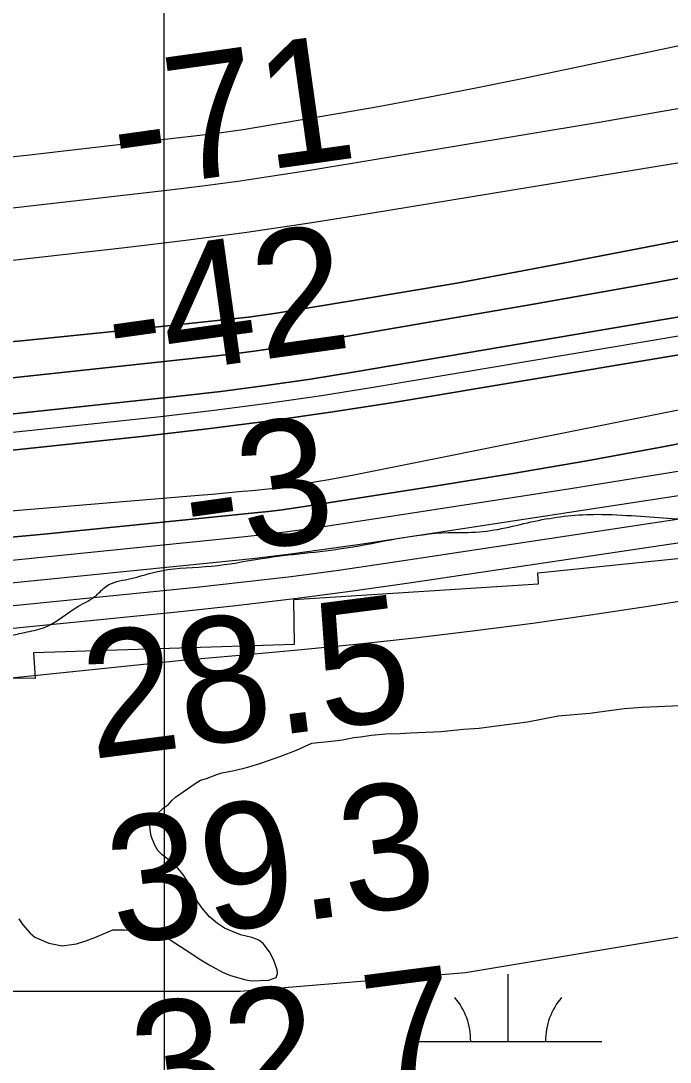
# Model space of a CAD drawing. Extents: x 3281947 to 3319794, y 715894 to 741249.
# Drawn here: x 3301753 to 3302099, y 727488 to 728044 of the extents above; entities that cross this region are included whole.
import ezdxf

# ---------------------------------------------------------------- set-up
doc = ezdxf.new("R2010")
doc.units = 0
for name, color, linetype in [('V-GRID-MAJR', 7, 'Continuous'), ('V-RIVR-EDGE', 7, 'Continuous'), ('V-RIVR-RANG', 7, 'Continuous'), ('V-RRAP-RVMT', 7, 'Continuous'), ('V-SITE-VEGE', 7, 'Continuous'), ('V-TOPO-DPTH', 7, 'Continuous'), ('V-TOPO-MAJR', 7, 'Continuous'), ('V-TOPO-MINR', 7, 'Continuous'), ('V-TOPO-WATR', 7, 'Continuous'), ('V-WETL-SWMP', 7, 'Continuous')]:
    doc.layers.add(name, color=color, linetype=linetype)

msp = doc.modelspace()

# ---------------------------------------------------------------- linework, layer by layer
at = {"layer": 'V-GRID-MAJR'}
msp.add_spline([(3301833.19, 721280.15), (3301829.67, 727338.41), (3301826.14, 733400.14), (3301822.61, 739461.9), (3301822.61, 739465.33)], degree=3, dxfattribs=at)
at = {"layer": 'V-RIVR-EDGE'}
msp.add_spline([(3301653.45, 727714.35), (3301683.68, 727711.74), (3301710.61, 727709.6), (3301722.63, 727709.57), (3301720.99, 727717.04), (3301721.41, 727719.53), (3301729.29, 727721.16), (3301733.02, 727721.15), (3301733.01, 727717.42), (3301734.25, 727715.35), (3301737.57, 727714.93), (3301747.1, 727715.73), (3301754.98, 727717.37), (3301764.94, 727719.83), (3301783.62, 727731.39), (3301793.16, 727737.17), (3301798.56, 727742.13), (3301810.18, 727745.83), (3301828.01, 727750.35), (3301854.55, 727752.77), (3301881.5, 727756.85), (3301926.69, 727762.54), (3301981.01, 727770.69), (3301997.59, 727771.07), (3302029.1, 727777.21), (3302060.61, 727780.44), (3302081.33, 727779.56), (3302119.46, 727777.4), (3302147.65, 727777.74), (3302187.03, 727780.96), (3302220.62, 727786.27), (3302248.8, 727786.61), (3302265.79, 727784.91), (3302280.3, 727783.63), (3302297.7, 727780.27), (3302314.27, 727778.16), (3302327.12, 727777.3), (3302349.09, 727778.49), (3302363.61, 727783.01), (3302380.61, 727787.11), (3302393.88, 727789.15), (3302410.46, 727791.6), (3302417.93, 727795.31), (3302432.87, 727802.32), (3302442.43, 727810.17), (3302456.54, 727817.6), (3302480.19, 727830.39), (3302498.46, 727840.29), (3302509.25, 727847.73), (3302517.55, 727852.68), (3302533.32, 727860.1), (3302551.99, 727867.1), (3302581.03, 727877.81), (3302610.07, 727889.34), (3302630.4, 727897.16), (3302660.28, 727909.94), (3302690.56, 727922.3), (3302701.76, 727923.51), (3302718.75, 727920.99), (3302742.78, 727918.85), (3302762.25, 727913.83), (3302778, 727912.13), (3302791.26, 727912.1), (3302814.89, 727913.7), (3302822.78, 727918.66), (3302849.75, 727931.02), (3302875.06, 727942.98), (3302898.71, 727954.11), (3302933.56, 727964.39), (3302954.29, 727966.83), (3302973.76, 727965.12), (3302991.17, 727965.49), (3303002.36, 727965.46), (3303010.66, 727966.69), (3303022.27, 727968.32), (3303024.76, 727972.04), (3303024.78, 727978.26), (3303028.93, 727980.73), (3303041.36, 727981.12), (3303048.42, 727983.59), (3303059.21, 727989.78), (3303070.82, 727990.99), (3303081.18, 727990.55), (3303094.01, 727985.55), (3303108.09, 727976.81), (3303118.42, 727965.18), (3303128.35, 727960.18), (3303140.37, 727958.08), (3303149.5, 727961.37), (3303158.62, 727964.66), (3303179.37, 727974.14), (3303198.46, 727985.29), (3303210.08, 727988.99), (3303222.1, 727989.79), (3303228.33, 727993.09), (3303237.88, 728002.18), (3303253.66, 728012.92), (3303261.14, 728022.44), (3303277.78, 728045.61), (3303289, 728058.43), (3303293.58, 728066.71), (3303293.59, 728071.27), (3303299.41, 728077.47), (3303308.96, 728085.32), (3303317.68, 728089.03), (3303328.45, 728088.17), (3303337.98, 728086.49), (3303344.63, 728094.76), (3303350.46, 728104.28), (3303359.18, 728109.65), (3303383.23, 728116.64), (3303397.75, 728118.67), (3303430.93, 728129.37), (3303442.54, 728130.58), (3303454.56, 728130.14), (3303460.78, 728130.95), (3303474.47, 728136.31), (3303501.86, 728150.33), (3303526.34, 728161.46), (3303538.37, 728163.09), (3303555.36, 728163.88), (3303564.48, 728164.68), (3303571.11, 728164.67), (3303588.52, 728162.97), (3303604.68, 728162.51), (3303620.43, 728163.3), (3303641.59, 728168.64), (3303658.17, 728171.91), (3303669.36, 728171.88), (3303681.8, 728171.03), (3303693.82, 728173.9), (3303707.93, 728178.84), (3303720.37, 728181.71), (3303731.56, 728182.51), (3303748.97, 728182.46), (3303763.49, 728186.16), (3303780.07, 728187.78), (3303804.13, 728193.52), (3303820.3, 728198.45), (3303838.97, 728205.04), (3303862.61, 728210.37), (3303887.9, 728214.87), (3303907.38, 728213.99), (3303922.3, 728213.54), (3303943.86, 728215.56), (3303957.54, 728215.94), (3303974.95, 728215.06), (3303996.91, 728212.94), (3304008.11, 728215.4), (3304023.45, 728217.85), (3304030.5, 728219.9), (3304048.74, 728220.27), (3304065.32, 728220.23), (3304092.28, 728229.7)], degree=3, dxfattribs=at)
at = {"layer": 'V-RRAP-RVMT'}
msp.add_lwpolyline([(3301361.97, 727684.15), (3301491.61, 727683.91), (3301491.8, 727688.85), (3301629.44, 727681.23), (3301630.71, 727693.92), (3301760.76, 727692.9), (3301759.82, 727706.62), (3301898.94, 727711.09), (3301898.55, 727735.03), (3302029.12, 727743.38), (3302028.86, 727749.25), (3302148.57, 727761.46)], dxfattribs=at)
at = {"layer": 'V-SITE-VEGE'}
for points in [[(3302023.2, 727669.59), (3302039.69, 727672.86), (3302056.57, 727674.31), (3302074.88, 727676.76), (3302084.52, 727677.47), (3302108.83, 727678.46)], [(3301751.73, 727564.39), (3301753.9, 727561.15), (3301757.88, 727556.7), (3301760.27, 727554.67), (3301767.88, 727551.39), (3301774.89, 727549.92), (3301782.53, 727551.06), (3301787.57, 727552.62), (3301792.41, 727554.38), (3301801.88, 727558.51), (3301808.11, 727558.46), (3301815.93, 727557.78), (3301819.14, 727557.35), (3301823.75, 727556.51), (3301829.36, 727554.65), (3301831.96, 727553.62), (3301841.15, 727547.71), (3301848.93, 727542.43), (3301853.33, 727539.77), (3301860.52, 727535.89), (3301864.72, 727534.05), (3301872.94, 727531.77), (3301875.95, 727531.33), (3301885.19, 727531.65), (3301889.22, 727533.02), (3301889.84, 727535.23), (3301889.66, 727537.24), (3301887.7, 727542.68), (3301885.52, 727546.71), (3301882.15, 727551.16), (3301879.96, 727552.99), (3301876.15, 727554.43), (3301870.14, 727555.89), (3301861.54, 727559.38), (3301857.74, 727561.83), (3301853.56, 727565.48), (3301849.58, 727570.13), (3301847, 727573.77), (3301845.04, 727578.41), (3301844.26, 727580.62), (3301839.3, 727588.3), (3301835.73, 727592.55), (3301833.54, 727594.58), (3301830.74, 727596.61), (3301828.35, 727598.64), (3301825.96, 727600.87), (3301824.38, 727603.7), (3301822.41, 727608.53), (3301821.84, 727611.95), (3301821.66, 727614.37), (3301822.29, 727616.57), (3301825.33, 727620.16), (3301828.98, 727623.74), (3301831.6, 727625.52), (3301833.43, 727627.52), (3301835.45, 727629.31), (3301845.96, 727636.64), (3301848.79, 727638.43), (3301852.01, 727639.4), (3301857.46, 727641.56), (3301860.07, 727642.34), (3301866.71, 727643.68), (3301873.96, 727645.43), (3301881.01, 727647.57), (3301891.69, 727651.29), (3301899.95, 727654.43), (3301908.21, 727658.17), (3301920.28, 727659.47), (3301924.5, 727660.04), (3301930.54, 727661.19), (3301934.16, 727661.56), (3301939.98, 727662.51), (3301947.62, 727663.24), (3301955.26, 727663.37), (3301960.68, 727663.73), (3301977.16, 727664.38), (3301989.02, 727665.68), (3301997.46, 727666.21), (3302006.71, 727667.53), (3302023.2, 727669.59)]]:
    msp.add_lwpolyline(points, dxfattribs=at)
at = {"layer": 'V-TOPO-DPTH'}
for points in [[(3301052.43, 727816.34), (3301690.01, 727867.66), (3301721.6, 727870.33), (3301753.18, 727873.16), (3301784.74, 727876.25), (3301816.28, 727879.51), (3301869.24, 727885.19), (3301874.29, 727885.77), (3301879.33, 727886.41), (3301884.36, 727887.13), (3301889.38, 727887.9), (3301932.51, 727894.93), (3301959.07, 727899.38), (3301985.61, 727903.98), (3302012.1, 727908.81), (3302038.56, 727913.8), (3302665.24, 728034.78)], [(3302665.24, 728034.78), (3302038.56, 727913.8), (3302012.1, 727908.81), (3301985.61, 727903.98), (3301959.07, 727899.38), (3301932.51, 727894.93), (3301889.38, 727887.9), (3301884.36, 727887.13), (3301879.33, 727886.41), (3301874.29, 727885.77), (3301869.24, 727885.19), (3301816.28, 727879.51), (3301784.74, 727876.25), (3301753.18, 727873.16), (3301721.6, 727870.33), (3301690.01, 727867.66), (3301052.43, 727816.34)], [(3301071.86, 727742.92), (3301818.95, 727822.16), (3301852.5, 727826.03), (3301885.99, 727830.29), (3301919.39, 727835.16), (3301952.74, 727840.43), (3302529.88, 727936.91)], [(3302529.88, 727936.91), (3301952.74, 727840.43), (3301919.39, 727835.16), (3301885.99, 727830.29), (3301852.5, 727826.03), (3301818.95, 727822.16), (3301071.86, 727742.92)], [(3302153.48, 727915.79), (3302090.54, 727904.16), (3302027.51, 727892.93), (3301909.71, 727872.51), (3301895.43, 727870.18), (3301881.12, 727868.04), (3301866.78, 727866.17), (3301852.41, 727864.49), (3301701.81, 727848.34), (3301612.09, 727839.08), (3301522.32, 727830.3), (3301432.49, 727822.23), (3301342.61, 727814.63)], [(3302153.48, 727915.79), (3302090.54, 727904.16), (3302027.51, 727892.93), (3301909.71, 727872.51), (3301895.43, 727870.18), (3301881.12, 727868.04), (3301866.78, 727866.17), (3301852.41, 727864.49), (3301701.81, 727848.34), (3301612.09, 727839.08), (3301522.32, 727830.3), (3301432.49, 727822.23), (3301342.61, 727814.63)], [(3302273, 727914.53), (3301931.22, 727856.5), (3301907.41, 727852.69), (3301883.55, 727849.17), (3301859.64, 727846.09), (3301835.68, 727843.31), (3301416.79, 727798.65), (3301353.3, 727792.13)], [(3301353.3, 727792.13), (3301416.79, 727798.65), (3301835.68, 727843.31), (3301859.64, 727846.09), (3301883.55, 727849.17), (3301907.41, 727852.69), (3301931.22, 727856.5), (3302273, 727914.53)], [(3301110.92, 727714.89), (3301637.71, 727758.47), (3301680.18, 727762.1), (3301722.63, 727765.89), (3301765.06, 727769.91), (3301807.47, 727774.09), (3301877.81, 727781.23), (3301885.04, 727782.02), (3301892.25, 727782.89), (3301899.45, 727783.88), (3301906.65, 727784.95), (3301973.67, 727795.46), (3302014.32, 727802.09), (3302054.91, 727809.07), (3302095.41, 727816.57), (3302135.84, 727824.41)], [(3302135.84, 727824.41), (3302095.41, 727816.57), (3302054.91, 727809.07), (3302014.32, 727802.09), (3301973.67, 727795.46), (3301906.65, 727784.95), (3301899.45, 727783.88), (3301892.25, 727782.89), (3301885.04, 727782.02), (3301877.81, 727781.23), (3301807.47, 727774.09), (3301765.06, 727769.91), (3301722.63, 727765.89), (3301680.18, 727762.1), (3301637.71, 727758.47), (3301110.92, 727714.89)], [(3301346.15, 727705.62), (3301447.58, 727714.58), (3301548.96, 727724.11), (3301650.31, 727734.02), (3301857.04, 727754.81), (3301876.31, 727756.9), (3301895.56, 727759.19), (3301914.77, 727761.77), (3301933.96, 727764.56), (3302172.49, 727801.07)]]:
    msp.add_lwpolyline(points, dxfattribs=at)
at = {"layer": 'V-TOPO-MAJR'}
for points in [[(3301102.97, 727843.22), (3301808.3, 727923.01), (3301840.89, 727926.95), (3301873.43, 727931.21), (3301905.91, 727935.96), (3301938.34, 727941.03), (3302487.35, 728031.21)], [(3299805.53, 727492.17), (3301840.79, 727702.67), (3301871.75, 727705.34), (3301902.69, 727708.19), (3301933.6, 727711.32), (3301964.49, 727714.63), (3301995.35, 727718.31), (3302026.16, 727722.28), (3302056.91, 727726.7), (3302087.62, 727731.41), (3302687.52, 727827.95)]]:
    msp.add_lwpolyline(points, dxfattribs=at)
at = {"layer": 'V-TOPO-MINR'}
for points in [[(3301244.78, 727669.43), (3301836.26, 727728.43), (3301867.59, 727731.78), (3301898.88, 727735.44), (3301930.11, 727739.56), (3301961.3, 727743.97), (3302654.09, 727847.24), (3302662.52, 727848.55), (3302670.93, 727849.94), (3302679.32, 727851.44), (3302687.7, 727853.01), (3302696.07, 727854.67), (3302704.42, 727856.38), (3302712.76, 727858.15), (3302721.09, 727859.97), (3303275.06, 727983.01), (3304462.34, 728306.83)], [(3301056.52, 727907.91), (3301645.22, 727961.16), (3301682.13, 727964.65), (3301719.02, 727968.33), (3301755.87, 727972.31), (3301792.71, 727976.48), (3301855.96, 727983.9), (3301861.15, 727984.55), (3301866.33, 727985.25), (3301871.51, 727986.03), (3301876.67, 727986.86), (3301917.83, 727993.8), (3301943.54, 727998.3), (3301969.21, 728003.01), (3301994.82, 728008.02), (3302020.39, 728013.24), (3302658.05, 728147.39)], [(3301052.43, 727816.34), (3301690.01, 727867.66), (3301721.6, 727870.33), (3301753.18, 727873.16), (3301784.74, 727876.25), (3301816.28, 727879.51), (3301869.24, 727885.19), (3301874.29, 727885.77), (3301879.33, 727886.41), (3301884.36, 727887.13), (3301889.38, 727887.9), (3301932.51, 727894.93), (3301959.07, 727899.38), (3301985.61, 727903.98), (3302012.1, 727908.81), (3302038.56, 727913.8), (3302665.24, 728034.78)], [(3301356.67, 727900.33), (3301439.13, 727909), (3301521.55, 727918.12), (3301832.45, 727953.81), (3301851.16, 727956.1), (3301869.84, 727958.58), (3301888.48, 727961.34), (3301907.09, 727964.29), (3302060.5, 727989.76), (3302155.65, 728006.34)], [(3301071.86, 727742.92), (3301818.95, 727822.16), (3301852.5, 727826.03), (3301885.99, 727830.29), (3301919.39, 727835.16), (3301952.74, 727840.43), (3302529.88, 727936.91)], [(3301243.74, 727770.67), (3301827.32, 727832.73), (3301856.07, 727836.06), (3301884.77, 727839.73), (3301913.4, 727843.93), (3301941.98, 727848.47), (3302400.27, 727925.64)], [(3301342.61, 727814.63), (3301432.49, 727822.23), (3301522.32, 727830.3), (3301612.09, 727839.08), (3301701.81, 727848.34), (3301852.41, 727864.49), (3301866.78, 727866.17), (3301881.12, 727868.04), (3301895.43, 727870.18), (3301909.71, 727872.51), (3302027.51, 727892.93), (3302090.54, 727904.16), (3302153.48, 727915.79)], [(3301353.3, 727792.13), (3301416.79, 727798.65), (3301835.68, 727843.31), (3301859.64, 727846.09), (3301883.55, 727849.17), (3301907.41, 727852.69), (3301931.22, 727856.5), (3302273, 727914.53)], [(3301124.15, 727730.38), (3301847.93, 727790.62), (3301855.05, 727791.23), (3301862.17, 727791.87), (3301869.28, 727792.55), (3301876.39, 727793.25), (3301888.19, 727794.46), (3301889.4, 727794.59), (3301890.6, 727794.73), (3301891.8, 727794.9), (3301893, 727795.08), (3301903.97, 727796.81), (3301910.65, 727797.91), (3301917.31, 727799.06), (3301923.97, 727800.3), (3301930.61, 727801.59), (3302162.34, 727848.08)], [(3301379.37, 727695), (3301446.63, 727701.55), (3301846.65, 727741.62), (3301871.95, 727744.34), (3301897.22, 727747.32), (3301922.44, 727750.68), (3301947.63, 727754.29), (3302407, 727823.71)], [(3301097.69, 727699.41), (3301429.49, 727726.69), (3301506.97, 727733.28), (3301584.42, 727740.16), (3301661.83, 727747.47), (3301739.22, 727755.06), (3301867.42, 727768.01), (3301880.67, 727769.46), (3301893.91, 727771.04), (3301907.11, 727772.84), (3301920.3, 727774.78), (3302046.24, 727794.29), (3302122.29, 727806.58)], [(3301346.15, 727705.62), (3301447.58, 727714.58), (3301548.96, 727724.11), (3301650.31, 727734.02), (3301857.04, 727754.81), (3301876.31, 727756.9), (3301895.56, 727759.19), (3301914.77, 727761.77), (3301933.96, 727764.56), (3302172.49, 727801.07)]]:
    msp.add_lwpolyline(points, dxfattribs=at)
at = {"layer": 'V-TOPO-WATR'}
msp.add_lwpolyline([(3301110.92, 727714.89), (3301637.71, 727758.47), (3301680.18, 727762.1), (3301722.63, 727765.89), (3301765.06, 727769.91), (3301807.47, 727774.09), (3301877.81, 727781.23), (3301885.04, 727782.02), (3301892.25, 727782.89), (3301899.45, 727783.88), (3301906.65, 727784.95), (3301973.67, 727795.46), (3302014.32, 727802.09), (3302054.91, 727809.07), (3302095.41, 727816.57), (3302135.84, 727824.41)], dxfattribs=at)
at = {"layer": 'V-WETL-SWMP'}
for p, q in [((3302012.95, 727498.92), (3302012.95, 727534.92)), ((3301962.95, 727498.92), (3302062.95, 727498.92))]:
    msp.add_line(p, q, dxfattribs=at)
msp.add_lwpolyline([(3303423.06, 727866.51), (3303202.6, 727826.39), (3302922.02, 727776.25), (3302380.91, 727655.91), (3302230.6, 727575.68), (3301990.1, 727535.56), (3301869.85, 727525.53), (3301739.59, 727525.53), (3301489.07, 727535.56), (3301108.29, 727535.56)], dxfattribs=at)
for centre, start, end in [((3301957.7, 727499.4), 359.2282, 40.7718), ((3302068.19, 727499.4), 139.2282, 180.7718)]:
    msp.add_arc(centre, 35.25, start, end, dxfattribs=at)

# ---------------------------------------------------------------- texts
at = {"layer": 'V-RIVR-RANG'}
for s, rotation, p in [('-71', 7.9601, (3301805.36, 727953.33)), ('-42', 7.9601, (3301802.46, 727851.95)), ('-3', 7.9601, (3301843.7, 727756.75)), ('28.5', 7.3483, (3301790.64, 727649.64)), ('39.3', 7.3483, (3301803.67, 727550.5)), ('32.7', 7.3483, (3301816.7, 727451.35))]:
    msp.add_text(s, height=67, rotation=rotation, dxfattribs=at).set_placement(p)

doc.saveas('drawing.dxf')
